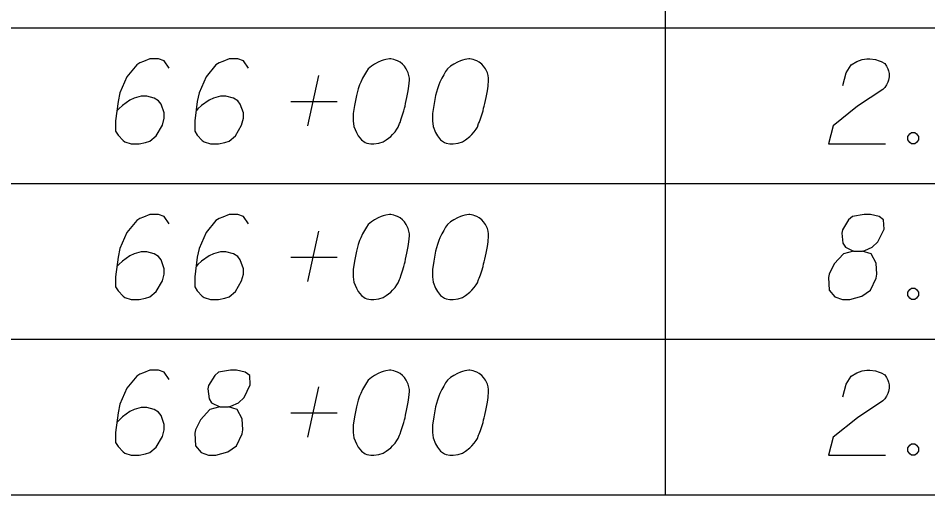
# Model space of a CAD drawing. Extents: x 2074207 to 2076812, y 516372 to 523312.
# Drawn here: x 2076345.6 to 2076397, y 517572.2 to 517599.2 of the extents above; entities that cross this region are included whole.
import ezdxf

# ---------------------------------------------------------------- set-up
doc = ezdxf.new("R2010")
doc.units = 0
doc.layers.add('Prop DirtTable_ Soil Test Results - Outline (Minor)', color=7, linetype='Continuous')
doc.layers.add('Prop DirtTable_ Soil Test Results - Tx (Sample Data)', color=7, linetype='Continuous')

msp = doc.modelspace()

# ---------------------------------------------------------------- linework, layer by layer
at = {"layer": 'Prop DirtTable_ Soil Test Results - Outline (Minor)'}
for p, q in [((2076382.2, 517607.43), (2076382.2, 517598.63)), ((2076260.609, 517598.63), (2076811.903, 517598.63)), ((2076260.609, 517598.63), (2076811.903, 517598.63)), ((2076382.2, 517598.63), (2076382.2, 517589.83)), ((2076260.609, 517589.83), (2076811.903, 517589.83)), ((2076260.609, 517589.83), (2076811.903, 517589.83)), ((2076382.2, 517589.83), (2076382.2, 517581.03)), ((2076260.609, 517581.03), (2076811.903, 517581.03)), ((2076260.609, 517581.03), (2076811.903, 517581.03)), ((2076382.2, 517581.03), (2076382.2, 517572.23)), ((2076260.609, 517572.23), (2076811.903, 517572.23))]:
    msp.add_line(p, q, dxfattribs=at)
at = {"layer": 'Prop DirtTable_ Soil Test Results - Tx (Sample Data)'}
for points in [[(2076354.149, 517596.345), (2076353.867, 517596.76), (2076353.55, 517596.874), (2076353.056, 517596.874), (2076352.703, 517596.722), (2076352.491, 517596.647), (2076352.315, 517596.533), (2076351.751, 517595.853), (2076351.363, 517594.946), (2076351.257, 517594.455), (2076351.116, 517593.359), (2076351.116, 517592.792), (2076351.257, 517592.565), (2076351.539, 517592.263), (2076351.645, 517592.187), (2076351.998, 517592.074), (2076352.456, 517592.074), (2076352.809, 517592.149), (2076353.056, 517592.225), (2076353.409, 517592.527), (2076353.761, 517593.132), (2076353.867, 517593.51), (2076353.867, 517593.812), (2076353.691, 517594.304), (2076353.55, 517594.493), (2076353.303, 517594.644), (2076352.879, 517594.757), (2076352.562, 517594.757), (2076352.174, 517594.644), (2076351.927, 517594.53), (2076351.504, 517594.228), (2076351.292, 517594.039), (2076351.186, 517593.926)], [(2076358.629, 517596.345), (2076358.347, 517596.76), (2076358.03, 517596.874), (2076357.536, 517596.874), (2076357.183, 517596.722), (2076356.971, 517596.647), (2076356.795, 517596.533), (2076356.231, 517595.853), (2076355.843, 517594.946), (2076355.737, 517594.455), (2076355.596, 517593.359), (2076355.596, 517592.792), (2076355.737, 517592.565), (2076356.019, 517592.263), (2076356.125, 517592.187), (2076356.478, 517592.074), (2076356.936, 517592.074), (2076357.289, 517592.149), (2076357.536, 517592.225), (2076357.889, 517592.527), (2076358.241, 517593.132), (2076358.347, 517593.51), (2076358.347, 517593.812), (2076358.171, 517594.304), (2076358.03, 517594.493), (2076357.783, 517594.644), (2076357.359, 517594.757), (2076357.042, 517594.757), (2076356.654, 517594.644), (2076356.407, 517594.53), (2076355.984, 517594.228), (2076355.772, 517594.039), (2076355.666, 517593.926)], [(2076366.672, 517596.874), (2076366.602, 517596.874), (2076366.39, 517596.836), (2076366.249, 517596.798), (2076366.143, 517596.76), (2076365.967, 517596.685), (2076365.755, 517596.571), (2076365.579, 517596.458), (2076365.402, 517596.307), (2076365.296, 517596.156), (2076365.191, 517595.967), (2076365.085, 517595.778), (2076364.979, 517595.551), (2076364.908, 517595.4), (2076364.838, 517595.173), (2076364.732, 517594.795), (2076364.626, 517594.228), (2076364.556, 517593.774), (2076364.556, 517593.359), (2076364.591, 517593.056), (2076364.732, 517592.716), (2076364.838, 517592.527), (2076365.014, 517592.3), (2076365.226, 517592.149), (2076365.332, 517592.111), (2076365.543, 517592.074), (2076365.72, 517592.074), (2076366.002, 517592.111), (2076366.249, 517592.187), (2076366.425, 517592.3), (2076366.672, 517592.489), (2076366.778, 517592.603), (2076366.919, 517592.754), (2076367.025, 517592.905), (2076367.095, 517593.019), (2076367.166, 517593.208), (2076367.201, 517593.283), (2076367.272, 517593.472), (2076367.342, 517593.699), (2076367.413, 517593.926), (2076367.448, 517594.077), (2076367.483, 517594.19), (2076367.519, 517594.341), (2076367.589, 517594.682), (2076367.625, 517594.87), (2076367.66, 517595.059), (2076367.695, 517595.324), (2076367.73, 517595.664), (2076367.73, 517595.778), (2076367.695, 517595.929), (2076367.66, 517596.08), (2076367.554, 517596.307), (2076367.448, 517596.458), (2076367.342, 517596.571), (2076367.201, 517596.685), (2076367.06, 517596.76), (2076366.954, 517596.798), (2076366.849, 517596.836), (2076366.672, 517596.874)], [(2076371.152, 517596.874), (2076371.082, 517596.874), (2076370.87, 517596.836), (2076370.729, 517596.798), (2076370.623, 517596.76), (2076370.447, 517596.685), (2076370.235, 517596.571), (2076370.059, 517596.458), (2076369.882, 517596.307), (2076369.776, 517596.156), (2076369.671, 517595.967), (2076369.565, 517595.778), (2076369.459, 517595.551), (2076369.388, 517595.4), (2076369.318, 517595.173), (2076369.212, 517594.795), (2076369.106, 517594.228), (2076369.036, 517593.774), (2076369.036, 517593.359), (2076369.071, 517593.056), (2076369.212, 517592.716), (2076369.318, 517592.527), (2076369.494, 517592.3), (2076369.706, 517592.149), (2076369.812, 517592.111), (2076370.023, 517592.074), (2076370.2, 517592.074), (2076370.482, 517592.111), (2076370.729, 517592.187), (2076370.905, 517592.3), (2076371.152, 517592.489), (2076371.258, 517592.603), (2076371.399, 517592.754), (2076371.505, 517592.905), (2076371.575, 517593.019), (2076371.646, 517593.208), (2076371.681, 517593.283), (2076371.752, 517593.472), (2076371.822, 517593.699), (2076371.893, 517593.926), (2076371.928, 517594.077), (2076371.963, 517594.19), (2076371.999, 517594.341), (2076372.069, 517594.682), (2076372.105, 517594.87), (2076372.14, 517595.059), (2076372.175, 517595.324), (2076372.21, 517595.664), (2076372.21, 517595.778), (2076372.175, 517595.929), (2076372.14, 517596.08), (2076372.034, 517596.307), (2076371.928, 517596.458), (2076371.822, 517596.571), (2076371.681, 517596.685), (2076371.54, 517596.76), (2076371.434, 517596.798), (2076371.329, 517596.836), (2076371.152, 517596.874)], [(2076392.247, 517595.362), (2076392.423, 517596.08), (2076392.706, 517596.533), (2076393.023, 517596.722), (2076393.34, 517596.836), (2076393.587, 517596.874), (2076393.764, 517596.874), (2076394.081, 517596.836), (2076394.293, 517596.76), (2076394.399, 517596.722), (2076394.61, 517596.609), (2076394.716, 517596.458), (2076394.787, 517596.307), (2076394.822, 517596.193), (2076394.857, 517596.042), (2076394.857, 517595.853), (2076394.822, 517595.664), (2076394.787, 517595.551), (2076394.716, 517595.4), (2076394.61, 517595.248), (2076394.505, 517595.135), (2076393.058, 517594.19), (2076391.683, 517593.094), (2076391.436, 517592.074), (2076394.646, 517592.074)], [(2076361.98, 517593.094), (2076362.615, 517595.929)], [(2076361.028, 517594.455), (2076363.638, 517594.455)], [(2076396.127, 517592.716), (2076396.304, 517592.716), (2076396.409, 517592.641), (2076396.515, 517592.489), (2076396.515, 517592.3), (2076396.409, 517592.149), (2076396.304, 517592.074), (2076396.127, 517592.074), (2076396.021, 517592.149), (2076395.916, 517592.3), (2076395.916, 517592.489), (2076396.021, 517592.641), (2076396.127, 517592.716)], [(2076354.149, 517587.545), (2076353.867, 517587.96), (2076353.55, 517588.074), (2076353.056, 517588.074), (2076352.703, 517587.922), (2076352.491, 517587.847), (2076352.315, 517587.733), (2076351.751, 517587.053), (2076351.363, 517586.146), (2076351.257, 517585.655), (2076351.116, 517584.559), (2076351.116, 517583.992), (2076351.257, 517583.765), (2076351.539, 517583.463), (2076351.645, 517583.387), (2076351.998, 517583.274), (2076352.456, 517583.274), (2076352.809, 517583.349), (2076353.056, 517583.425), (2076353.409, 517583.727), (2076353.761, 517584.332), (2076353.867, 517584.71), (2076353.867, 517585.012), (2076353.691, 517585.504), (2076353.55, 517585.693), (2076353.303, 517585.844), (2076352.879, 517585.957), (2076352.562, 517585.957), (2076352.174, 517585.844), (2076351.927, 517585.73), (2076351.504, 517585.428), (2076351.292, 517585.239), (2076351.186, 517585.126)], [(2076358.629, 517587.545), (2076358.347, 517587.96), (2076358.03, 517588.074), (2076357.536, 517588.074), (2076357.183, 517587.922), (2076356.971, 517587.847), (2076356.795, 517587.733), (2076356.231, 517587.053), (2076355.843, 517586.146), (2076355.737, 517585.655), (2076355.596, 517584.559), (2076355.596, 517583.992), (2076355.737, 517583.765), (2076356.019, 517583.463), (2076356.125, 517583.387), (2076356.478, 517583.274), (2076356.936, 517583.274), (2076357.289, 517583.349), (2076357.536, 517583.425), (2076357.889, 517583.727), (2076358.241, 517584.332), (2076358.347, 517584.71), (2076358.347, 517585.012), (2076358.171, 517585.504), (2076358.03, 517585.693), (2076357.783, 517585.844), (2076357.359, 517585.957), (2076357.042, 517585.957), (2076356.654, 517585.844), (2076356.407, 517585.73), (2076355.984, 517585.428), (2076355.772, 517585.239), (2076355.666, 517585.126)], [(2076366.672, 517588.074), (2076366.602, 517588.074), (2076366.39, 517588.036), (2076366.249, 517587.998), (2076366.143, 517587.96), (2076365.967, 517587.885), (2076365.755, 517587.771), (2076365.579, 517587.658), (2076365.402, 517587.507), (2076365.296, 517587.356), (2076365.191, 517587.167), (2076365.085, 517586.978), (2076364.979, 517586.751), (2076364.908, 517586.6), (2076364.838, 517586.373), (2076364.732, 517585.995), (2076364.626, 517585.428), (2076364.556, 517584.974), (2076364.556, 517584.559), (2076364.591, 517584.256), (2076364.732, 517583.916), (2076364.838, 517583.727), (2076365.014, 517583.5), (2076365.226, 517583.349), (2076365.332, 517583.311), (2076365.543, 517583.274), (2076365.72, 517583.274), (2076366.002, 517583.311), (2076366.249, 517583.387), (2076366.425, 517583.5), (2076366.672, 517583.689), (2076366.778, 517583.803), (2076366.919, 517583.954), (2076367.025, 517584.105), (2076367.095, 517584.219), (2076367.166, 517584.408), (2076367.201, 517584.483), (2076367.272, 517584.672), (2076367.342, 517584.899), (2076367.413, 517585.126), (2076367.448, 517585.277), (2076367.483, 517585.39), (2076367.519, 517585.541), (2076367.589, 517585.882), (2076367.625, 517586.07), (2076367.66, 517586.259), (2076367.695, 517586.524), (2076367.73, 517586.864), (2076367.73, 517586.978), (2076367.695, 517587.129), (2076367.66, 517587.28), (2076367.554, 517587.507), (2076367.448, 517587.658), (2076367.342, 517587.771), (2076367.201, 517587.885), (2076367.06, 517587.96), (2076366.954, 517587.998), (2076366.849, 517588.036), (2076366.672, 517588.074)], [(2076371.152, 517588.074), (2076371.082, 517588.074), (2076370.87, 517588.036), (2076370.729, 517587.998), (2076370.623, 517587.96), (2076370.447, 517587.885), (2076370.235, 517587.771), (2076370.059, 517587.658), (2076369.882, 517587.507), (2076369.776, 517587.356), (2076369.671, 517587.167), (2076369.565, 517586.978), (2076369.459, 517586.751), (2076369.388, 517586.6), (2076369.318, 517586.373), (2076369.212, 517585.995), (2076369.106, 517585.428), (2076369.036, 517584.974), (2076369.036, 517584.559), (2076369.071, 517584.256), (2076369.212, 517583.916), (2076369.318, 517583.727), (2076369.494, 517583.5), (2076369.706, 517583.349), (2076369.812, 517583.311), (2076370.023, 517583.274), (2076370.2, 517583.274), (2076370.482, 517583.311), (2076370.729, 517583.387), (2076370.905, 517583.5), (2076371.152, 517583.689), (2076371.258, 517583.803), (2076371.399, 517583.954), (2076371.505, 517584.105), (2076371.575, 517584.219), (2076371.646, 517584.408), (2076371.681, 517584.483), (2076371.752, 517584.672), (2076371.822, 517584.899), (2076371.893, 517585.126), (2076371.928, 517585.277), (2076371.963, 517585.39), (2076371.999, 517585.541), (2076372.069, 517585.882), (2076372.105, 517586.07), (2076372.14, 517586.259), (2076372.175, 517586.524), (2076372.21, 517586.864), (2076372.21, 517586.978), (2076372.175, 517587.129), (2076372.14, 517587.28), (2076372.034, 517587.507), (2076371.928, 517587.658), (2076371.822, 517587.771), (2076371.681, 517587.885), (2076371.54, 517587.96), (2076371.434, 517587.998), (2076371.329, 517588.036), (2076371.152, 517588.074)], [(2076392.847, 517585.995), (2076393.34, 517585.995), (2076393.482, 517586.033), (2076393.905, 517586.222), (2076394.222, 517586.524), (2076394.575, 517587.242), (2076394.54, 517587.771), (2076394.293, 517587.96), (2076393.799, 517588.074), (2076393.446, 517588.074), (2076392.776, 517587.96), (2076392.564, 517587.771), (2076392.212, 517587.204), (2076392.176, 517587.015), (2076392.247, 517586.448), (2076392.388, 517586.222), (2076392.847, 517585.995), (2076392.282, 517585.844), (2076391.753, 517585.277), (2076391.471, 517584.71), (2076391.436, 517584.521), (2076391.471, 517583.803), (2076391.788, 517583.425), (2076392.212, 517583.274), (2076392.635, 517583.274), (2076393.305, 517583.463), (2076393.799, 517583.803), (2076394.117, 517584.483), (2076394.152, 517584.71), (2076394.117, 517585.315), (2076393.834, 517585.844), (2076393.34, 517585.995)], [(2076361.98, 517584.294), (2076362.615, 517587.129)], [(2076361.028, 517585.655), (2076363.638, 517585.655)], [(2076396.127, 517583.916), (2076396.304, 517583.916), (2076396.409, 517583.841), (2076396.515, 517583.689), (2076396.515, 517583.5), (2076396.409, 517583.349), (2076396.304, 517583.274), (2076396.127, 517583.274), (2076396.021, 517583.349), (2076395.916, 517583.5), (2076395.916, 517583.689), (2076396.021, 517583.841), (2076396.127, 517583.916)], [(2076354.149, 517578.745), (2076353.867, 517579.16), (2076353.55, 517579.274), (2076353.056, 517579.274), (2076352.703, 517579.122), (2076352.491, 517579.047), (2076352.315, 517578.933), (2076351.751, 517578.253), (2076351.363, 517577.346), (2076351.257, 517576.855), (2076351.116, 517575.759), (2076351.116, 517575.192), (2076351.257, 517574.965), (2076351.539, 517574.663), (2076351.645, 517574.587), (2076351.998, 517574.474), (2076352.456, 517574.474), (2076352.809, 517574.549), (2076353.056, 517574.625), (2076353.409, 517574.927), (2076353.761, 517575.532), (2076353.867, 517575.91), (2076353.867, 517576.212), (2076353.691, 517576.704), (2076353.55, 517576.893), (2076353.303, 517577.044), (2076352.879, 517577.157), (2076352.562, 517577.157), (2076352.174, 517577.044), (2076351.927, 517576.93), (2076351.504, 517576.628), (2076351.292, 517576.439), (2076351.186, 517576.326)], [(2076357.007, 517577.195), (2076357.5, 517577.195), (2076357.642, 517577.233), (2076358.065, 517577.422), (2076358.382, 517577.724), (2076358.735, 517578.442), (2076358.7, 517578.971), (2076358.453, 517579.16), (2076357.959, 517579.274), (2076357.606, 517579.274), (2076356.936, 517579.16), (2076356.724, 517578.971), (2076356.372, 517578.404), (2076356.336, 517578.215), (2076356.407, 517577.648), (2076356.548, 517577.422), (2076357.007, 517577.195), (2076356.442, 517577.044), (2076355.913, 517576.477), (2076355.631, 517575.91), (2076355.596, 517575.721), (2076355.631, 517575.003), (2076355.948, 517574.625), (2076356.372, 517574.474), (2076356.795, 517574.474), (2076357.465, 517574.663), (2076357.959, 517575.003), (2076358.277, 517575.683), (2076358.312, 517575.91), (2076358.277, 517576.515), (2076357.994, 517577.044), (2076357.5, 517577.195)], [(2076366.672, 517579.274), (2076366.602, 517579.274), (2076366.39, 517579.236), (2076366.249, 517579.198), (2076366.143, 517579.16), (2076365.967, 517579.085), (2076365.755, 517578.971), (2076365.579, 517578.858), (2076365.402, 517578.707), (2076365.296, 517578.556), (2076365.191, 517578.367), (2076365.085, 517578.178), (2076364.979, 517577.951), (2076364.908, 517577.8), (2076364.838, 517577.573), (2076364.732, 517577.195), (2076364.626, 517576.628), (2076364.556, 517576.174), (2076364.556, 517575.759), (2076364.591, 517575.456), (2076364.732, 517575.116), (2076364.838, 517574.927), (2076365.014, 517574.7), (2076365.226, 517574.549), (2076365.332, 517574.511), (2076365.543, 517574.474), (2076365.72, 517574.474), (2076366.002, 517574.511), (2076366.249, 517574.587), (2076366.425, 517574.7), (2076366.672, 517574.889), (2076366.778, 517575.003), (2076366.919, 517575.154), (2076367.025, 517575.305), (2076367.095, 517575.419), (2076367.166, 517575.608), (2076367.201, 517575.683), (2076367.272, 517575.872), (2076367.342, 517576.099), (2076367.413, 517576.326), (2076367.448, 517576.477), (2076367.483, 517576.59), (2076367.519, 517576.741), (2076367.589, 517577.082), (2076367.625, 517577.27), (2076367.66, 517577.459), (2076367.695, 517577.724), (2076367.73, 517578.064), (2076367.73, 517578.178), (2076367.695, 517578.329), (2076367.66, 517578.48), (2076367.554, 517578.707), (2076367.448, 517578.858), (2076367.342, 517578.971), (2076367.201, 517579.085), (2076367.06, 517579.16), (2076366.954, 517579.198), (2076366.849, 517579.236), (2076366.672, 517579.274)], [(2076371.152, 517579.274), (2076371.082, 517579.274), (2076370.87, 517579.236), (2076370.729, 517579.198), (2076370.623, 517579.16), (2076370.447, 517579.085), (2076370.235, 517578.971), (2076370.059, 517578.858), (2076369.882, 517578.707), (2076369.776, 517578.556), (2076369.671, 517578.367), (2076369.565, 517578.178), (2076369.459, 517577.951), (2076369.388, 517577.8), (2076369.318, 517577.573), (2076369.212, 517577.195), (2076369.106, 517576.628), (2076369.036, 517576.174), (2076369.036, 517575.759), (2076369.071, 517575.456), (2076369.212, 517575.116), (2076369.318, 517574.927), (2076369.494, 517574.7), (2076369.706, 517574.549), (2076369.812, 517574.511), (2076370.023, 517574.474), (2076370.2, 517574.474), (2076370.482, 517574.511), (2076370.729, 517574.587), (2076370.905, 517574.7), (2076371.152, 517574.889), (2076371.258, 517575.003), (2076371.399, 517575.154), (2076371.505, 517575.305), (2076371.575, 517575.419), (2076371.646, 517575.608), (2076371.681, 517575.683), (2076371.752, 517575.872), (2076371.822, 517576.099), (2076371.893, 517576.326), (2076371.928, 517576.477), (2076371.963, 517576.59), (2076371.999, 517576.741), (2076372.069, 517577.082), (2076372.105, 517577.27), (2076372.14, 517577.459), (2076372.175, 517577.724), (2076372.21, 517578.064), (2076372.21, 517578.178), (2076372.175, 517578.329), (2076372.14, 517578.48), (2076372.034, 517578.707), (2076371.928, 517578.858), (2076371.822, 517578.971), (2076371.681, 517579.085), (2076371.54, 517579.16), (2076371.434, 517579.198), (2076371.329, 517579.236), (2076371.152, 517579.274)], [(2076392.247, 517577.762), (2076392.423, 517578.48), (2076392.706, 517578.933), (2076393.023, 517579.122), (2076393.34, 517579.236), (2076393.587, 517579.274), (2076393.764, 517579.274), (2076394.081, 517579.236), (2076394.293, 517579.16), (2076394.399, 517579.122), (2076394.61, 517579.009), (2076394.716, 517578.858), (2076394.787, 517578.707), (2076394.822, 517578.593), (2076394.857, 517578.442), (2076394.857, 517578.253), (2076394.822, 517578.064), (2076394.787, 517577.951), (2076394.716, 517577.8), (2076394.61, 517577.648), (2076394.505, 517577.535), (2076393.058, 517576.59), (2076391.683, 517575.494), (2076391.436, 517574.474), (2076394.646, 517574.474)], [(2076361.98, 517575.494), (2076362.615, 517578.329)], [(2076361.028, 517576.855), (2076363.638, 517576.855)], [(2076396.127, 517575.116), (2076396.304, 517575.116), (2076396.409, 517575.041), (2076396.515, 517574.889), (2076396.515, 517574.7), (2076396.409, 517574.549), (2076396.304, 517574.474), (2076396.127, 517574.474), (2076396.021, 517574.549), (2076395.916, 517574.7), (2076395.916, 517574.889), (2076396.021, 517575.041), (2076396.127, 517575.116)]]:
    msp.add_lwpolyline(points, dxfattribs=at)

doc.saveas('drawing.dxf')
